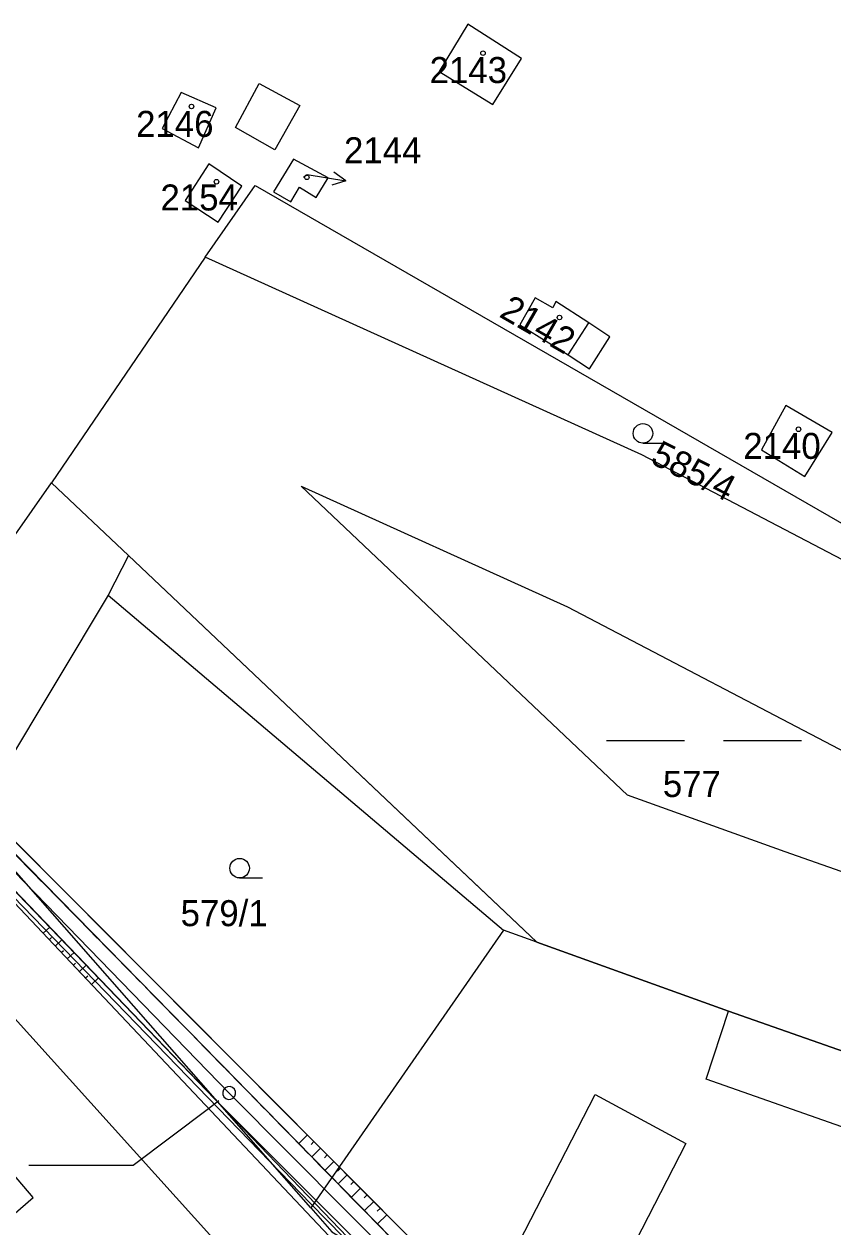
# Model space of a CAD drawing. Extents: x -555757 to -553364, y -1100723 to -1096439.
# Drawn here: x -553926.1 to -553863.9, y -1099265.3 to -1099172.8 of the extents above; entities that cross this region are included whole.
import ezdxf

# ---------------------------------------------------------------- set-up
doc = ezdxf.new("R2010")
doc.units = 0
for name, color, linetype in [('00_NÁVRH - 0.18 mm', 7, 'Continuous'), ('00_NÁVRH - 0.35 mm', 7, 'Continuous'), ('01_HLADINA', 7, 'Continuous'), ('BUDOVY', 7, 'Continuous'), ('C$SLO$PARCELY', 7, 'Continuous'), ('HRANA$SVAHU', 7, 'Continuous'), ('HRANICE$PARCELY', 7, 'Continuous'), ('PLOTY', 7, 'Continuous'), ('SLOUPY', 7, 'Continuous'), ('SLUCKOV$$C$RA', 7, 'Continuous'), ('VYSKOVE$SRAFY', 7, 'Continuous'), ('ZNA$KY$KULTUR', 7, 'Continuous')]:
    doc.layers.add(name, color=color, linetype=linetype)

# ---------------------------------------------------------------- blocks, each defined once
blk = doc.blocks.new('4$02')
at = {"layer": 'SLOUPY'}
blk.add_circle((0, 0), 0.175, dxfattribs=at)
blk = doc.blocks.new('1029')
at = {"layer": 'PLOTY'}
for p, q in [((0, 0), (2.964, -0.468)), ((2.964, -0.468), (2.052, 0.182)), ((2.964, -0.468), (1.897, -0.807))]:
    blk.add_line(p, q, dxfattribs=at)
blk = doc.blocks.new('8$03')
at = {"layer": 'ZNA$KY$KULTUR'}
for p, q in [((-7.489, 0), (-1.489, 0)), ((1.511, 0), (7.511, 0))]:
    blk.add_line(p, q, dxfattribs=at)
blk = doc.blocks.new('3$04')
at = {"layer": 'ZNA$KY$KULTUR'}
blk.add_line((0.007, 0), (1.757, 0), dxfattribs=at)
blk.add_circle((0.007, 0.75), 0.75, dxfattribs=at)

msp = doc.modelspace()

# ---------------------------------------------------------------- linework, layer by layer
for points in [[(-553911.955, -1099256.174), (-553917.745, -1099260.543)], [(-553911.156, -1099255.571), (-553911.955, -1099256.174)], [(-553917.745, -1099260.543), (-553925.745, -1099260.543)]]:
    msp.add_lwpolyline(points)
for start, end in [(37.03536, 217.03536), (217.03536, 37.03536)]:
    msp.add_arc((-553910.358, -1099254.969), 0.5, start, end)
at = {"layer": '00_NÁVRH - 0.18 mm'}
for points in [[(-553884.2, -1099283.8), (-553904.068, -1099263.483), (-553934.908, -1099231.674), (-553941.04, -1099225.34), (-553942.749, -1099224.005), (-553958.475, -1099210.213), (-553960.232, -1099208.457), (-553965.101, -1099202.73), (-553975.085, -1099191.925), (-553975.441, -1099191.376), (-553980.525, -1099177.865), (-553985.435, -1099164.817), (-553985.607, -1099164.06), (-553985.607, -1099163.552), (-553982.719, -1099150.607), (-553981.51, -1099145.19), (-553980.752, -1099143.303), (-553973.92, -1099125.99), (-553966.21, -1099104.11), (-553958.641, -1099082.297), (-553954.585, -1099072.452), (-553949.18, -1099059.33), (-553942.062, -1099038.894), (-553935.99, -1099021.39)], [(-553883.91, -1099278.69), (-553898.227, -1099264.326), (-553937.634, -1099224.792), (-553940.557, -1099221.919), (-553957.02, -1099206.65), (-553972.296, -1099190.835), (-553973.17, -1099189.89), (-553973.494, -1099188.936), (-553982.44, -1099162.62), (-553980.564, -1099153.812), (-553978.86, -1099145.81), (-553978.309, -1099144.33), (-553971.29, -1099125.47), (-553963.975, -1099104.775), (-553956.66, -1099084.08), (-553956.233, -1099083.096), (-553946.39, -1099060.4), (-553933.906, -1099022.123)], [(-553882.968, -1099282.528), (-553910.358, -1099254.969), (-553940.14, -1099224.27), (-553957.816, -1099208.227), (-553974.093, -1099190.868), (-553977.149, -1099183.208), (-553982.312, -1099169.321), (-553984.008, -1099163.332), (-553983.365, -1099160.143), (-553981.182, -1099149.77), (-553980.133, -1099145.396), (-553972.36, -1099125.266), (-553957.818, -1099083.604), (-553947.788, -1099059.867), (-553935.377, -1099023.057)]]:
    msp.add_lwpolyline(points, dxfattribs=at)
at = {"layer": '00_NÁVRH - 0.35 mm'}
msp.add_lwpolyline([(-553883.687, -1099283.207), (-553911.476, -1099255.422), (-553941.066, -1099224.627), (-553942.306, -1099223.583), (-553958.491, -1099208.981), (-553974.425, -1099191.667), (-553974.794, -1099191.102), (-553977.823, -1099183.649), (-553983.079, -1099169.559), (-553984.847, -1099163.813), (-553984.896, -1099163.379), (-553984.843, -1099163.044), (-553984.189, -1099159.826), (-553981.857, -1099149.603), (-553980.759, -1099145.073), (-553980.123, -1099143.568), (-553972.922, -1099125.154), (-553965.557, -1099103.717), (-553958.814, -1099083.65), (-553958.36, -1099082.39), (-553948.493, -1099059.649), (-553935.545, -1099021.547)], dxfattribs=at)
msp.add_open_spline([(-553794.11, -1099299.314), (-553795.302, -1099298.083), (-553795.885, -1099297.697), (-553798.014, -1099296.378), (-553798.648, -1099296.009), (-553799.057, -1099295.868), (-553800.013, -1099295.626), (-553800.97, -1099295.434), (-553803.916, -1099294.978), (-553807.943, -1099294.404), (-553820.006, -1099292.714), (-553824.218, -1099292.087), (-553827.541, -1099291.556), (-553834.292, -1099290.18), (-553840, -1099289.072), (-553843.606, -1099288.311), (-553846.032, -1099287.854), (-553848.004, -1099287.449), (-553849.388, -1099287.281), (-553865.944, -1099285.252), (-553871.048, -1099284.805), (-553873.856, -1099284.514), (-553874.399, -1099284.43), (-553876.775, -1099283.969), (-553879.064, -1099283.332), (-553880.051, -1099283.031), (-553881.093, -1099282.392), (-553882.188, -1099281.754), (-553883.228, -1099281.083), (-553884.328, -1099279.969), (-553885.547, -1099278.713), (-553889.777, -1099274.4), (-553901.548, -1099262.428), (-553911.972, -1099251.719), (-553924.19, -1099239.3), (-553934.53, -1099228.739), (-553940.93, -1099222.274), (-553947.073, -1099216.541), (-553953.84, -1099210.491), (-553956.731, -1099207.941), (-553957.05, -1099207.628), (-553964.746, -1099199.605), (-553968.133, -1099195.981), (-553972.842, -1099191.048), (-553973.281, -1099190.444), (-553973.656, -1099189.74), (-553976.661, -1099181.556), (-553981.28, -1099169.188), (-553982.799, -1099164.023), (-553982.956, -1099163.184), (-553982.84, -1099162.204), (-553982.616, -1099160.636), (-553981.347, -1099154.446), (-553980.688, -1099150.992), (-553979.675, -1099146.656), (-553979.439, -1099145.68), (-553978.925, -1099144.071), (-553976.623, -1099137.958), (-553971.496, -1099124.445), (-553956.509, -1099083.004), (-553948.349, -1099063.109), (-553947.145, -1099060.166), (-553946.295, -1099057.429), (-553943.525, -1099049.31), (-553939.704, -1099037.846), (-553934.366, -1099021.961), (-553930.78, -1099011.15), (-553926.744, -1098998.785), (-553924.694, -1098992.816), (-553921.255, -1098983.982), (-553917.56, -1098974.667), (-553914.06, -1098965.564), (-553908.691, -1098951.909), (-553901.821, -1098934.804), (-553901.394, -1098933.668), (-553901.099, -1098932.553), (-553900.651, -1098929.575), (-553899.921, -1098923.604), (-553898.961, -1098915.482), (-553898.391, -1098910.691), (-553898.127, -1098908.396), (-553898.218, -1098907.183), (-553898.459, -1098905.433), (-553899.12, -1098901.506), (-553900.514, -1098893.561), (-553900.636, -1098892.888), (-553900.544, -1098892.328), (-553900.228, -1098891.412), (-553899.451, -1098889.266), (-553897.423, -1098883.769), (-553893.021, -1098871.924), (-553886.932, -1098855.681), (-553885.605, -1098852.197), (-553884.629, -1098849.656), (-553884.106, -1098848.151), (-553883.861, -1098847.39), (-553883.788, -1098846.997), (-553883.77, -1098846.594), (-553883.802, -1098846.171), (-553883.858, -1098845.819), (-553884.325, -1098844.246), (-553887.679, -1098834.274), (-553890.606, -1098825.191), (-553891.018, -1098823.527), (-553891.066, -1098823.121), (-553891.005, -1098822.697), (-553890.8, -1098821.707), (-553890.203, -1098818.823), (-553888.001, -1098807.301), (-553885.789, -1098795.251), (-553885.363, -1098792.934), (-553885.23, -1098792.173), (-553885.147, -1098791.711), (-553885.147, -1098791.302), (-553885.151, -1098791.006), (-553885.22, -1098790.609), (-553886.502, -1098784.837), (-553888.275, -1098776.483), (-553889.523, -1098771.371), (-553889.704, -1098770.489), (-553889.76, -1098769.236), (-553890.011, -1098761.77), (-553890.328, -1098747.9), (-553890.415, -1098743.459), (-553890.422, -1098742.114), (-553890.412, -1098741.338), (-553890.227, -1098740.638), (-553887.44, -1098731.802), (-553883.473, -1098718.833), (-553877.882, -1098700.91), (-553873.654, -1098687.07), (-553869.067, -1098673.807), (-553863.431, -1098657.948), (-553859.616, -1098647.384), (-553854.518, -1098632.992), (-553853.778, -1098630.91), (-553852.903, -1098628.215), (-553851.147, -1098622.78), (-553848.209, -1098613.648), (-553844.194, -1098601.116), (-553841.044, -1098590.723), (-553837.173, -1098577.952), (-553835.011, -1098570.679), (-553833.035, -1098564.139), (-553830.71, -1098556.281), (-553828.586, -1098548.945), (-553827.55, -1098545.495), (-553827.333, -1098544.629), (-553827.114, -1098543.601), (-553826.943, -1098542.73), (-553826.694, -1098541.466), (-553826.528, -1098540.348), (-553825.375, -1098531.946), (-553823.552, -1098519.221), (-553822.413, -1098510.953), (-553821.269, -1098503.56), (-553820.357, -1098496.716), (-553819.264, -1098489.108), (-553818.909, -1098486.041), (-553818.853, -1098485.532), (-553818.848, -1098485.156), (-553818.852, -1098484.16), (-553818.788, -1098477.885), (-553818.638, -1098467.214), (-553818.464, -1098454.698), (-553818.096, -1098433.157), (-553817.825, -1098416.015), (-553817.758, -1098409.125), (-553817.716, -1098406.971), (-553817.481, -1098400.257), (-553817.113, -1098388.412), (-553816.885, -1098378.571), (-553816.924, -1098376.341), (-553817.085, -1098375.505), (-553817.655, -1098372.671), (-553823.7, -1098343.15), (-553824.052, -1098341.595), (-553824.653, -1098340.008), (-553827.064, -1098334.584), (-553831.231, -1098324.895), (-553836.053, -1098314.241), (-553837.067, -1098312.263), (-553794.638, -1099298.639), (-553836.551, -1098313.247)], degree=3, dxfattribs=at)
at = {"layer": '01_HLADINA'}
for points in [[(-553886.706, -1099243.371), (-553871.98, -1099248.68), (-553847.28, -1099257.34), (-553825.17, -1099269.91), (-553809.2, -1099275.46), (-553802.76, -1099275.65), (-553800.95, -1099269.84), (-553795.19, -1099250.73), (-553802.54, -1099246.44), (-553810.39, -1099241.64), (-553878.65, -1099205.91), (-553912.19, -1099190.69), (-553924.01, -1099208.05), (-553918.09, -1099213.65), (-553886.706, -1099243.371)], [(-553904.825, -1099208.308), (-553884.355, -1099217.597), (-553816.802, -1099252.957), (-553810.585, -1099256.759), (-553811.801, -1099260.793), (-553819.779, -1099258.021), (-553841.873, -1099245.46), (-553867.625, -1099236.431), (-553879.741, -1099232.063), (-553904.825, -1099208.308)]]:
    msp.add_lwpolyline(points, dxfattribs=at)
at = {"layer": 'HRANA$SVAHU'}
for p, q in [((-553883.91, -1099278.69), (-553939.42, -1099223)), ((-553883.22, -1099281.09), (-553939.74, -1099223.39)), ((-553941.04, -1099225.34), (-553884.64, -1099285.04)), ((-553940.74, -1099224.94), (-553884.2, -1099283.8))]:
    msp.add_line(p, q, dxfattribs=at)
at = {"layer": 'HRANICE$PARCELY'}
for p, q in [((-553912.19, -1099190.69), (-553924.01, -1099208.05)), ((-553919.65, -1099216.7), (-553889.28, -1099242.44)), ((-553904.07, -1099263.81), (-553930.57, -1099233.62))]:
    msp.add_line(p, q, dxfattribs=at)
for points in [[(-553785.47, -1099205.55), (-553787.98, -1099201.67), (-553789.9, -1099200.15), (-553952.82, -1099108.08), (-553958.7, -1099110.01), (-553974.06, -1099151.74), (-553975.53, -1099163.25), (-553971.46, -1099180.55), (-553951.42, -1099202.73), (-553931.47, -1099218.69), (-553924.01, -1099208.05)], [(-553986.33, -1099145.17), (-553988.35, -1099151.06), (-553988.92, -1099153.98), (-553986.94, -1099172.21), (-553979.83, -1099188.49), (-553964.13, -1099207.88), (-553909.73, -1099268.21), (-553899.76, -1099275.71)], [(-553892, -1099172.79), (-553894.22, -1099176.43), (-553890.08, -1099178.95), (-553887.88, -1099175.42), (-553892, -1099172.79)], [(-553911.36, -1099179.21), (-553914.05, -1099178.04), (-553915.5, -1099180.8), (-553912.72, -1099182.28), (-553911.36, -1099179.21)], [(-553902.75, -1099184.61), (-553905.4, -1099183.17), (-553906.96, -1099185.67), (-553905.62, -1099186.44), (-553904.95, -1099185.31), (-553903.66, -1099186.1), (-553902.75, -1099184.61)], [(-553913.73, -1099186.34), (-553911.2, -1099188.01), (-553909.37, -1099185.24), (-553911.92, -1099183.53), (-553913.73, -1099186.34)], [(-553912.19, -1099190.69), (-553908.36, -1099185.19), (-553810.39, -1099241.64)], [(-553810.39, -1099241.64), (-553878.65, -1099205.91), (-553912.19, -1099190.69)], [(-553881.09, -1099196.82), (-553882.72, -1099195.75), (-553885.24, -1099194.11), (-553885.48, -1099194.59), (-553886.84, -1099193.82), (-553888.01, -1099195.89), (-553884.31, -1099198.22), (-553882.65, -1099199.28), (-553881.09, -1099196.82)], [(-553866.1, -1099207.57), (-553864, -1099204.17), (-553867.56, -1099202.11), (-553869.44, -1099205.51), (-553866.1, -1099207.57)], [(-553924.01, -1099208.05), (-553918.09, -1099213.65), (-553919.65, -1099216.7)], [(-553919.65, -1099216.7), (-553927.69, -1099230.13), (-553930.57, -1099233.62)], [(-553945.26, -1099239.8), (-553962.11, -1099220.42), (-553985.68, -1099240.63), (-553968.44, -1099260.65), (-553970, -1099262.01), (-553967.43, -1099265.01), (-553965.82, -1099263.69), (-553953.03, -1099278.48), (-553954.58, -1099279.84), (-553951.42, -1099283.66), (-553949.8, -1099282.24), (-553948.78, -1099283.29), (-553925.43, -1099263), (-553941.34, -1099244.28), (-553937.14, -1099240.69), (-553941.09, -1099236.17), (-553945.26, -1099239.8)], [(-553889.28, -1099242.44), (-553902.1, -1099260.96), (-553904.07, -1099263.81)], [(-553825.17, -1099269.91), (-553847.28, -1099257.34), (-553871.98, -1099248.68), (-553886.71, -1099243.37), (-553889.28, -1099242.44)], [(-553904.07, -1099263.81), (-553902.46, -1099265.65), (-553891.17, -1099272.42), (-553884.13, -1099276.06), (-553874.56, -1099282.04), (-553867.24, -1099283.79), (-553864.01, -1099284.28), (-553828.27, -1099289.52)]]:
    msp.add_lwpolyline(points, dxfattribs=at)
at = {"layer": 'PLOTY'}
msp.add_line((-553904.64, -1099184.56), (-553904.36, -1099184.35), dxfattribs=at)
at = {"layer": 'SLUCKOV$$C$RA'}
for p, q in [((-553909.88, -1099180.74), (-553908.05, -1099177.34)), ((-553908.05, -1099177.34), (-553904.92, -1099179.04)), ((-553904.92, -1099179.04), (-553906.84, -1099182.45)), ((-553906.84, -1099182.45), (-553909.88, -1099180.74)), ((-553884.31, -1099198.22), (-553882.72, -1099195.75)), ((-553918.09, -1099213.65), (-553890.15, -1099240.11)), ((-553890.15, -1099240.11), (-553886.71, -1099243.37)), ((-553873.69, -1099253.9), (-553871.98, -1099248.68)), ((-553860.65, -1099258.5), (-553873.69, -1099253.9)), ((-553891.17, -1099272.42), (-553882.22, -1099255.09)), ((-553882.22, -1099255.09), (-553875.25, -1099258.86)), ((-553875.25, -1099258.86), (-553884.13, -1099276.06))]:
    msp.add_line(p, q, dxfattribs=at)
at = {"layer": 'VYSKOVE$SRAFY'}
for p, q in [((-553924.651, -1099242.688), (-553924.148, -1099242.212)), ((-553924.187, -1099243.179), (-553924.018, -1099243.02)), ((-553923.723, -1099243.67), (-553923.212, -1099243.187)), ((-553923.259, -1099244.161), (-553923.087, -1099243.999)), ((-553922.796, -1099244.652), (-553922.276, -1099244.161)), ((-553922.332, -1099245.143), (-553922.157, -1099244.978)), ((-553921.868, -1099245.633), (-553921.341, -1099245.135)), ((-553921.405, -1099246.124), (-553921.228, -1099245.957)), ((-553920.941, -1099246.615), (-553920.406, -1099246.108)), ((-553904.346, -1099258.188), (-553905.008, -1099258.848)), ((-553903.836, -1099258.7), (-553904.058, -1099258.921)), ((-553903.326, -1099259.211), (-553903.997, -1099259.88)), ((-553902.816, -1099259.723), (-553903.041, -1099259.947)), ((-553902.306, -1099260.234), (-553902.986, -1099260.911)), ((-553901.796, -1099260.746), (-553902.024, -1099260.973)), ((-553901.287, -1099261.257), (-553901.975, -1099261.943)), ((-553900.777, -1099261.769), (-553901.008, -1099261.999)), ((-553900.267, -1099262.28), (-553900.964, -1099262.975)), ((-553899.757, -1099262.792), (-553899.991, -1099263.025)), ((-553899.247, -1099263.303), (-553899.953, -1099264.007)), ((-553898.737, -1099263.815), (-553898.974, -1099264.051)), ((-553898.227, -1099264.326), (-553898.943, -1099265.039))]:
    msp.add_line(p, q, dxfattribs=at)

# ---------------------------------------------------------------- block references
at = {"layer": 'BUDOVY'}
for p in [(-553890.85, -1099175.01), (-553913.25, -1099179.11), (-553911.33, -1099184.9), (-553904.39, -1099184.56), (-553884.97, -1099195.34), (-553866.6, -1099203.93)]:
    msp.add_blockref('4$02', p, dxfattribs=at)
at = {"layer": 'PLOTY'}
msp.add_blockref('1029', (-553904.36, -1099184.35), dxfattribs=at)
at = {"layer": 'ZNA$KY$KULTUR'}
for name, p in [('3$04', (-553878.56, -1099205)), ('8$03', (-553873.87, -1099227.868)), ('3$04', (-553909.56, -1099238.43))]:
    msp.add_blockref(name, p, dxfattribs=at)

# ---------------------------------------------------------------- texts
at = {"layer": 'C$SLO$PARCELY'}
for s, p in [('2143', (-553894.949, -1099177.31)), ('2146', (-553917.508, -1099181.45)), ('2144', (-553901.53, -1099183.48)), ('2154', (-553915.636, -1099187.11)), ('2140', (-553870.84, -1099206.21)), ('577', (-553877.024, -1099232.208)), ('579/1', (-553914.088, -1099242.14))]:
    msp.add_text(s, height=2, dxfattribs=at).set_placement(p)
for s, rotation, p in [('2142', 330, (-553889.684, -1099195.239)), ('585/4', 333, (-553878.074, -1099206.492))]:
    msp.add_text(s, height=2, rotation=rotation, dxfattribs=at).set_placement(p)

doc.saveas('drawing.dxf')
